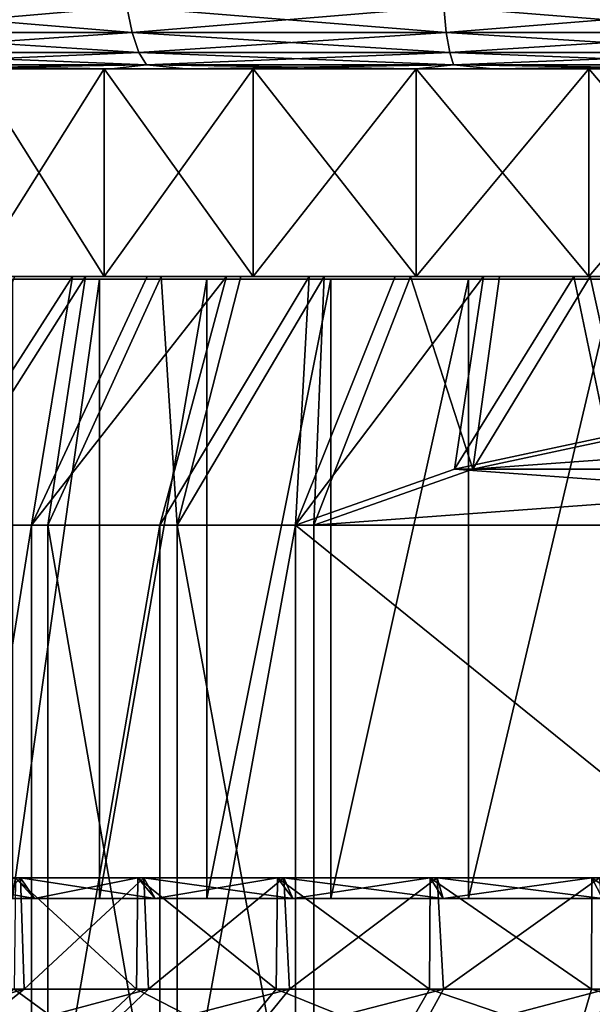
# Model space of a CAD drawing. Header units: metres. Extents: x -105 to 105, y -117 to 62.
# Tile 377 of 382: x 66 to 73, y 31 to 43. Entities that reach past the tile are written whole.
import ezdxf

# ---------------------------------------------------------------- set-up
doc = ezdxf.new("R2010")
doc.units = ezdxf.units.M
doc.layers.add('solid_509432_AD150_SW0001_01', color=7, linetype='CONTINUOUS')

msp = doc.modelspace()

# ---------------------------------------------------------------- linework, layer by layer
at = {"layer": 'solid_509432_AD150_SW0001_01'}
for points in [[(63.596478, 43.449661, -27.08054), (67.287491, 43.449661, -28.333471), (63.68784, 43.138786, -26.859976)], [(63.596478, 43.449661, 27.980539), (63.68784, 43.138786, 27.759975), (67.349281, 43.138786, 29.002869)], [(67.287491, 43.449661, 29.233471), (63.596478, 43.449661, 27.980539), (67.349281, 43.138786, 29.002869)], [(67.287491, 43.449661, -28.333471), (67.349281, 43.138786, -28.102869), (63.68784, 43.138786, -26.859976)], [(67.287491, 43.449661, -28.333471), (71.110474, 43.449661, -29.093908), (67.349281, 43.138786, -28.102869)], [(67.287491, 43.449661, 29.233471), (67.349281, 43.138786, 29.002869), (71.141632, 43.138786, 29.757214)], [(71.110474, 43.449661, 29.993908), (67.287491, 43.449661, 29.233471), (71.141632, 43.138786, 29.757214)], [(71.110474, 43.449661, -29.093908), (71.141632, 43.138786, -28.857214), (67.349281, 43.138786, -28.102869)], [(71.110474, 43.449661, -29.093908), (75, 43.449661, -29.348843), (71.141632, 43.138786, -28.857214)], [(71.110474, 43.449661, 29.993908), (71.141632, 43.138786, 29.757214), (75, 43.138786, 30.010105)], [(75, 43.449661, 30.248842), (71.110474, 43.449661, 29.993908), (75, 43.138786, 30.010105)], [(75, 43.449661, -29.348843), (75, 43.138786, -29.110106), (71.141632, 43.138786, -28.857214)], [(63.68784, 43.138786, -26.859976), (67.349281, 43.138786, -28.102869), (63.8069, 42.900372, -26.572533)], [(63.68784, 43.138786, 27.759975), (63.8069, 42.900372, 27.472534), (67.42981, 42.900372, 28.702345)], [(67.349281, 43.138786, 29.002869), (63.68784, 43.138786, 27.759975), (67.42981, 42.900372, 28.702345)], [(67.349281, 43.138786, -28.102869), (67.42981, 42.900372, -27.802345), (63.8069, 42.900372, -26.572533)], [(67.349281, 43.138786, -28.102869), (71.141632, 43.138786, -28.857214), (67.42981, 42.900372, -27.802345)], [(67.349281, 43.138786, 29.002869), (67.42981, 42.900372, 28.702345), (71.182243, 42.900372, 29.44875)], [(71.141632, 43.138786, 29.757214), (67.349281, 43.138786, 29.002869), (71.182243, 42.900372, 29.44875)], [(71.141632, 43.138786, -28.857214), (71.182243, 42.900372, -28.54875), (67.42981, 42.900372, -27.802345)], [(71.141632, 43.138786, -28.857214), (75, 43.138786, -29.110106), (71.182243, 42.900372, -28.54875)], [(71.141632, 43.138786, 29.757214), (71.182243, 42.900372, 29.44875), (75, 42.900372, 29.69898)], [(75, 43.138786, 30.010105), (71.141632, 43.138786, 29.757214), (75, 42.900372, 29.69898)], [(75, 43.138786, -29.110106), (75, 42.900372, -28.798979), (71.182243, 42.900372, -28.54875)], [(63.8069, 42.900372, -26.572533), (67.42981, 42.900372, -27.802345), (63.945534, 42.750706, -26.237841)], [(63.8069, 42.900372, 27.472534), (63.945534, 42.750706, 27.13784), (67.523567, 42.750706, 28.352421)], [(67.42981, 42.900372, 28.702345), (63.8069, 42.900372, 27.472534), (67.523567, 42.750706, 28.352421)], [(67.42981, 42.900372, -27.802345), (67.523567, 42.750706, -27.452421), (63.945534, 42.750706, -26.237841)], [(67.42981, 42.900372, -27.802345), (71.182243, 42.900372, -28.54875), (67.523567, 42.750706, -27.452421)], [(67.42981, 42.900372, 28.702345), (67.523567, 42.750706, 28.352421), (71.22953, 42.750706, 29.089581)], [(71.182243, 42.900372, 29.44875), (67.42981, 42.900372, 28.702345), (71.22953, 42.750706, 29.089581)], [(71.182243, 42.900372, -28.54875), (71.22953, 42.750706, -28.189581), (67.523567, 42.750706, -27.452421)], [(71.182243, 42.900372, -28.54875), (75, 42.900372, -28.798979), (71.22953, 42.750706, -28.189581)], [(71.182243, 42.900372, 29.44875), (71.22953, 42.750706, 29.089581), (75, 42.750706, 29.336712)], [(75, 42.900372, 29.69898), (71.182243, 42.900372, 29.44875), (75, 42.750706, 29.336712)], [(75, 42.900372, -28.798979), (75, 42.750706, -28.43671), (71.22953, 42.750706, -28.189581)], [(63.945534, 42.750706, -26.237841), (67.100693, 42.700001, -26.933405), (63.558327, 42.700001, -25.652454)], [(67.523567, 42.750706, 28.352421), (63.945534, 42.750706, 27.13784), (64.415878, 42.700001, 26.911791)], [(63.945534, 42.750706, -26.237841), (67.523567, 42.750706, -27.452421), (67.100693, 42.700001, -26.933405)], [(67.523567, 42.750706, 28.352421), (64.415878, 42.700001, 26.911791), (67.998154, 42.700001, 28.076511)], [(67.523567, 42.750706, -27.452421), (70.781044, 42.700001, -27.735996), (67.100693, 42.700001, -26.933405)], [(71.22953, 42.750706, 29.089581), (67.523567, 42.750706, 28.352421), (67.998154, 42.700001, 28.076511)], [(67.523567, 42.750706, -27.452421), (71.22953, 42.750706, -28.189581), (70.781044, 42.700001, -27.735996)], [(71.22953, 42.750706, 29.089581), (67.998154, 42.700001, 28.076511), (71.702728, 42.700001, 28.758621)], [(71.22953, 42.750706, -28.189581), (74.535095, 42.700001, -28.046207), (70.781044, 42.700001, -27.735996)], [(75, 42.750706, 29.336712), (71.22953, 42.750706, 29.089581), (71.702728, 42.700001, 28.758621)], [(71.22953, 42.750706, -28.189581), (75, 42.750706, -28.43671), (74.535095, 42.700001, -28.046207)], [(75, 42.750706, 29.336712), (71.702728, 42.700001, 28.758621), (75.464905, 42.700001, 28.946207)], [(67.015236, 42.700001, 10.708827), (48.713375, 42.700001, 11.461958), (47.490704, 42.700001, 7.89906)], [(65.435593, 42.700001, 9.254661), (67.015236, 42.700001, 10.708827), (47.490704, 42.700001, 7.89906)], [(67.015236, 42.700001, -9.808826), (48.368145, 42.700001, -9.698611), (49.939171, 42.700001, -13.122209)], [(67.015236, 42.700001, -9.808826), (65.435593, 42.700001, -8.35466), (48.368145, 42.700001, -9.698611)], [(75, 42.700001, 13.45), (50.395241, 42.700001, 14.832484), (48.713375, 42.700001, 11.461958)], [(72.860268, 42.700001, 13.272696), (75, 42.700001, 13.45), (48.713375, 42.700001, 11.461958)], [(70.778908, 42.700001, 12.745625), (72.860268, 42.700001, 13.272696), (48.713375, 42.700001, 11.461958)], [(68.812683, 42.700001, 11.883159), (70.778908, 42.700001, 12.745625), (48.713375, 42.700001, 11.461958)], [(67.015236, 42.700001, 10.708827), (68.812683, 42.700001, 11.883159), (48.713375, 42.700001, 11.461958)], [(49.939171, 42.700001, -13.122209), (51.947983, 42.700001, -16.308716), (99.604759, 42.700001, -13.932485)], [(75, 42.700001, -12.55), (49.939171, 42.700001, -13.122209), (99.604759, 42.700001, -13.932485)], [(68.812683, 42.700001, -10.983159), (67.015236, 42.700001, -9.808826), (49.939171, 42.700001, -13.122209)], [(70.778908, 42.700001, -11.845624), (68.812683, 42.700001, -10.983159), (49.939171, 42.700001, -13.122209)], [(72.860268, 42.700001, -12.372697), (70.778908, 42.700001, -11.845624), (49.939171, 42.700001, -13.122209)], [(75, 42.700001, -12.55), (72.860268, 42.700001, -12.372697), (49.939171, 42.700001, -13.122209)], [(98.052017, 42.700001, 17.208715), (52.506931, 42.700001, 17.951765), (50.395241, 42.700001, 14.832484)], [(100.060829, 42.700001, 14.022208), (98.052017, 42.700001, 17.208715), (50.395241, 42.700001, 14.832484)], [(75, 42.700001, 13.45), (100.060829, 42.700001, 14.022208), (50.395241, 42.700001, 14.832484)], [(51.947983, 42.700001, -16.308716), (97.493073, 42.700001, -17.051764), (99.604759, 42.700001, -13.932485)], [(51.947983, 42.700001, -16.308716), (54.359497, 42.700001, -19.202471), (97.493073, 42.700001, -17.051764)], [(95.640503, 42.700001, 20.10247), (55.011551, 42.700001, 20.76531), (52.506931, 42.700001, 17.951765)], [(98.052017, 42.700001, 17.208715), (95.640503, 42.700001, 20.10247), (52.506931, 42.700001, 17.951765)], [(54.359497, 42.700001, -19.202471), (94.988449, 42.700001, -19.865309), (97.493073, 42.700001, -17.051764)], [(54.359497, 42.700001, -19.202471), (57.131588, 42.700001, -21.752922), (94.988449, 42.700001, -19.865309)], [(92.868416, 42.700001, 22.652924), (57.865353, 42.700001, 23.223972), (55.011551, 42.700001, 20.76531)], [(95.640503, 42.700001, 20.10247), (92.868416, 42.700001, 22.652924), (55.011551, 42.700001, 20.76531)], [(57.131588, 42.700001, -21.752922), (92.134651, 42.700001, -22.323973), (94.988449, 42.700001, -19.865309)], [(57.131588, 42.700001, -21.752922), (60.215828, 42.700001, -23.915514), (92.134651, 42.700001, -22.323973)], [(89.784172, 42.700001, 24.815514), (61.01849, 42.700001, 25.284801), (57.865353, 42.700001, 23.223972)], [(92.868416, 42.700001, 22.652924), (89.784172, 42.700001, 24.815514), (57.865353, 42.700001, 23.223972)], [(60.215828, 42.700001, -23.915514), (88.981514, 42.700001, -24.3848), (92.134651, 42.700001, -22.323973)], [(60.215828, 42.700001, -23.915514), (63.558327, 42.700001, -25.652454), (88.981514, 42.700001, -24.3848)], [(86.441673, 42.700001, 26.552454), (64.415878, 42.700001, 26.911791), (61.01849, 42.700001, 25.284801)], [(89.784172, 42.700001, 24.815514), (86.441673, 42.700001, 26.552454), (61.01849, 42.700001, 25.284801)], [(63.558327, 42.700001, -25.652454), (85.584122, 42.700001, -26.011791), (88.981514, 42.700001, -24.3848)], [(63.558327, 42.700001, -25.652454), (67.100693, 42.700001, -26.933405), (85.584122, 42.700001, -26.011791)], [(82.899307, 42.700001, 27.833405), (67.998154, 42.700001, 28.076511), (64.415878, 42.700001, 26.911791)], [(86.441673, 42.700001, 26.552454), (82.899307, 42.700001, 27.833405), (64.415878, 42.700001, 26.911791)], [(67.015236, 42.700001, -9.808826), (67.015236, 40.200001, -9.808826), (65.435593, 40.200001, -8.35466)], [(67.015236, 42.700001, -9.808826), (65.435593, 40.200001, -8.35466), (65.435593, 42.700001, -8.35466)], [(65.435593, 42.700001, 9.254661), (65.435593, 40.200001, 9.254661), (67.015236, 40.200001, 10.708827)], [(65.435593, 42.700001, 9.254661), (67.015236, 40.200001, 10.708827), (67.015236, 42.700001, 10.708827)], [(68.812683, 42.700001, -10.983159), (68.812683, 40.200001, -10.983159), (67.015236, 40.200001, -9.808826)], [(68.812683, 42.700001, -10.983159), (67.015236, 40.200001, -9.808826), (67.015236, 42.700001, -9.808826)], [(67.015236, 42.700001, 10.708827), (67.015236, 40.200001, 10.708827), (68.812683, 40.200001, 11.883159)], [(67.015236, 42.700001, 10.708827), (68.812683, 40.200001, 11.883159), (68.812683, 42.700001, 11.883159)], [(67.100693, 42.700001, -26.933405), (82.001846, 42.700001, -27.17651), (85.584122, 42.700001, -26.011791)], [(67.100693, 42.700001, -26.933405), (70.781044, 42.700001, -27.735996), (82.001846, 42.700001, -27.17651)], [(79.218956, 42.700001, 28.635996), (71.702728, 42.700001, 28.758621), (67.998154, 42.700001, 28.076511)], [(82.899307, 42.700001, 27.833405), (79.218956, 42.700001, 28.635996), (67.998154, 42.700001, 28.076511)], [(70.778908, 42.700001, -11.845624), (70.778908, 40.200001, -11.845624), (68.812683, 40.200001, -10.983159)], [(70.778908, 42.700001, -11.845624), (68.812683, 40.200001, -10.983159), (68.812683, 42.700001, -10.983159)], [(68.812683, 42.700001, 11.883159), (68.812683, 40.200001, 11.883159), (70.778908, 40.200001, 12.745625)], [(68.812683, 42.700001, 11.883159), (70.778908, 40.200001, 12.745625), (70.778908, 42.700001, 12.745625)], [(72.860268, 42.700001, -12.372697), (72.860268, 40.200001, -12.372697), (70.778908, 40.200001, -11.845624)], [(72.860268, 42.700001, -12.372697), (70.778908, 40.200001, -11.845624), (70.778908, 42.700001, -11.845624)], [(70.778908, 42.700001, 12.745625), (70.778908, 40.200001, 12.745625), (72.860268, 40.200001, 13.272696)], [(70.778908, 42.700001, 12.745625), (72.860268, 40.200001, 13.272696), (72.860268, 42.700001, 13.272696)], [(70.781044, 42.700001, -27.735996), (78.297272, 42.700001, -27.85862), (82.001846, 42.700001, -27.17651)], [(70.781044, 42.700001, -27.735996), (74.535095, 42.700001, -28.046207), (78.297272, 42.700001, -27.85862)], [(79.218956, 42.700001, 28.635996), (75.464905, 42.700001, 28.946207), (71.702728, 42.700001, 28.758621)], [(72.860268, 42.700001, 13.272696), (72.860268, 40.200001, 13.272696), (75, 40.200001, 13.45)], [(72.860268, 42.700001, 13.272696), (75, 40.200001, 13.45), (75, 42.700001, 13.45)], [(75, 42.700001, -12.55), (75, 40.200001, -12.55), (72.860268, 40.200001, -12.372697)], [(75, 42.700001, -12.55), (72.860268, 40.200001, -12.372697), (72.860268, 42.700001, -12.372697)], [(64.703178, 37.200001, -11.796444), (65.783928, 40.200001, -9.414783), (66.629951, 40.200001, -10.142082)], [(66.137978, 37.200001, -12.871583), (64.703178, 37.200001, -11.796444), (66.629951, 40.200001, -10.142082)], [(64.884377, 37.200001, 12.84654), (66.786613, 40.200001, 11.164023), (65.929985, 40.200001, 10.449244)], [(66.334839, 37.200001, 13.900463), (66.786613, 40.200001, 11.164023), (64.884377, 37.200001, 12.84654)], [(65.435593, 40.200001, 9.254661), (65.929985, 40.200001, 10.449244), (66.786613, 40.200001, 11.164023)], [(67.015236, 40.200001, 10.708827), (65.435593, 40.200001, 9.254661), (66.786613, 40.200001, 11.164023)], [(65.435593, 40.200001, -8.35466), (67.015236, 40.200001, -9.808826), (65.783928, 40.200001, -9.414783)], [(67.015236, 40.200001, -9.808826), (66.629951, 40.200001, -10.142082), (65.783928, 40.200001, -9.414783)], [(65.906731, 40.165913, 5.7), (66.956535, 40.165913, 7.19927), (65.906784, 32.700001, 5.700082)], [(66.956535, 40.165913, -6.29927), (65.906731, 40.165913, -4.8), (65.906799, 32.700001, -4.800114)], [(65.906731, 40.165913, -4.8), (66.956535, 40.165913, 7.19927), (65.906731, 40.165913, 5.7)], [(66.956535, 40.165913, -6.29927), (66.956535, 40.165913, 7.19927), (65.906731, 40.165913, -4.8)], [(66.956535, 40.165913, 7.19927), (66.956619, 32.700001, 7.199373), (65.906784, 32.700001, 5.700082)], [(66.956535, 40.165913, -6.29927), (65.906799, 32.700001, -4.800114), (66.956627, 32.700001, -6.299382)], [(66.137978, 37.200001, -12.871583), (66.629951, 40.200001, -10.142082), (67.533295, 40.200001, -10.797149)], [(66.137978, 37.200001, -12.871583), (67.533295, 40.200001, -10.797149), (68.487625, 40.200001, -11.375355)], [(67.684135, 37.200001, -13.779483), (66.137978, 37.200001, -12.871583), (68.487625, 40.200001, -11.375355)], [(66.334839, 37.200001, 13.900463), (67.699501, 40.200001, 11.805735), (66.786613, 40.200001, 11.164023)], [(67.89418, 37.200001, 14.785527), (67.699501, 40.200001, 11.805735), (66.334839, 37.200001, 13.900463)], [(67.015236, 40.200001, -9.808826), (67.533295, 40.200001, -10.797149), (66.629951, 40.200001, -10.142082)], [(67.015236, 40.200001, 10.708827), (66.786613, 40.200001, 11.164023), (67.699501, 40.200001, 11.805735)], [(66.956535, 40.165913, 7.19927), (68.250732, 40.165913, 8.493466), (66.956619, 32.700001, 7.199373)], [(68.250732, 40.165913, -7.593467), (66.956535, 40.165913, -6.29927), (66.956627, 32.700001, -6.299382)], [(66.956535, 40.165913, -6.29927), (68.250732, 40.165913, 8.493466), (66.956535, 40.165913, 7.19927)], [(68.250732, 40.165913, -7.593467), (68.250732, 40.165913, 8.493466), (66.956535, 40.165913, -6.29927)], [(68.250732, 40.165913, 8.493466), (68.250862, 32.700001, 8.493577), (66.956619, 32.700001, 7.199373)], [(68.250732, 40.165913, -7.593467), (66.956627, 32.700001, -6.299382), (68.250847, 32.700001, -7.593569)], [(67.015236, 40.200001, 10.708827), (67.699501, 40.200001, 11.805735), (68.662231, 40.200001, 12.369843)], [(68.812683, 40.200001, 11.883159), (67.015236, 40.200001, 10.708827), (68.662231, 40.200001, 12.369843)], [(67.015236, 40.200001, -9.808826), (68.812683, 40.200001, -10.983159), (67.533295, 40.200001, -10.797149)], [(68.812683, 40.200001, -10.983159), (68.487625, 40.200001, -11.375355), (67.533295, 40.200001, -10.797149)], [(67.684135, 37.200001, -13.779483), (68.487625, 40.200001, -11.375355), (69.486313, 40.200001, -11.872712)], [(67.684135, 37.200001, -13.779483), (69.486313, 40.200001, -11.872712), (69.32209, 37.200001, -14.508655)], [(67.89418, 37.200001, 14.785527), (68.662231, 40.200001, 12.369843), (67.699501, 40.200001, 11.805735)], [(67.89418, 37.200001, 14.785527), (69.668121, 40.200001, 12.852462), (68.662231, 40.200001, 12.369843)], [(69.542679, 37.200001, 15.490534), (69.668121, 40.200001, 12.852462), (67.89418, 37.200001, 14.785527)], [(68.250732, 40.165913, 8.493466), (69.75, 40.165913, 9.543266), (68.250862, 32.700001, 8.493577)], [(69.75, 40.165913, -8.643267), (68.250732, 40.165913, -7.593467), (68.250847, 32.700001, -7.593569)], [(68.250732, 40.165913, -7.593467), (69.75, 40.165913, 9.543266), (68.250732, 40.165913, 8.493466)], [(69.75, 40.165913, -8.643267), (69.75, 40.165913, 9.543266), (68.250732, 40.165913, -7.593467)], [(69.75, 40.165913, -8.643267), (68.250847, 32.700001, -7.593569), (69.750107, 32.700001, -8.64333)], [(69.75, 40.165913, 9.543266), (69.750137, 32.700001, 9.543345), (68.250862, 32.700001, 8.493577)], [(68.812683, 40.200001, -10.983159), (69.486313, 40.200001, -11.872712), (68.487625, 40.200001, -11.375355)], [(68.812683, 40.200001, 11.883159), (68.662231, 40.200001, 12.369843), (69.668121, 40.200001, 12.852462)], [(68.812683, 40.200001, 11.883159), (69.668121, 40.200001, 12.852462), (70.71048, 40.200001, 13.250391)], [(70.778908, 40.200001, 12.745625), (68.812683, 40.200001, 11.883159), (70.71048, 40.200001, 13.250391)], [(68.812683, 40.200001, -10.983159), (70.778908, 40.200001, -11.845624), (69.486313, 40.200001, -11.872712)], [(69.32209, 37.200001, -14.508655), (69.486313, 40.200001, -11.872712), (70.522705, 40.200001, -12.285927)], [(69.32209, 37.200001, -14.508655), (70.522705, 40.200001, -12.285927), (71.589874, 40.200001, -12.612199)], [(71.241798, 37.875332, -14.522771), (69.32209, 37.200001, -14.508655), (71.589874, 40.200001, -12.612199)], [(70.778908, 40.200001, -11.845624), (70.522705, 40.200001, -12.285927), (69.486313, 40.200001, -11.872712)], [(69.542679, 37.200001, 15.490534), (70.71048, 40.200001, 13.250391), (69.668121, 40.200001, 12.852462)], [(71.462387, 37.875328, 15.476418), (70.71048, 40.200001, 13.250391), (69.542679, 37.200001, 15.490534)], [(69.75, 40.165913, 9.543266), (71.408791, 40.165913, 10.316772), (69.750137, 32.700001, 9.543345)], [(71.408791, 40.165913, -9.416773), (69.75, 40.165913, -8.643267), (69.750107, 32.700001, -8.64333)], [(69.75, 40.165913, -8.643267), (71.408791, 40.165913, 10.316772), (69.75, 40.165913, 9.543266)], [(71.408791, 40.165913, -9.416773), (71.408791, 40.165913, 10.316772), (69.75, 40.165913, -8.643267)], [(71.408791, 40.165913, -9.416773), (69.750107, 32.700001, -8.64333), (71.408882, 32.700001, -9.416808)], [(71.408791, 40.165913, 10.316772), (71.40892, 32.700001, 10.316822), (69.750137, 32.700001, 9.543345)], [(70.778908, 40.200001, -11.845624), (71.589874, 40.200001, -12.612199), (70.522705, 40.200001, -12.285927)], [(70.778908, 40.200001, 12.745625), (70.71048, 40.200001, 13.250391), (71.782326, 40.200001, 13.560934)], [(71.462387, 37.875328, 15.476418), (71.782326, 40.200001, 13.560934), (70.71048, 40.200001, 13.250391)], [(72.860268, 40.200001, 13.272696), (70.778908, 40.200001, 12.745625), (71.782326, 40.200001, 13.560934)], [(70.778908, 40.200001, -11.845624), (72.860268, 40.200001, -12.372697), (71.589874, 40.200001, -12.612199)], [(71.241798, 37.875332, -14.522771), (71.589874, 40.200001, -12.612199), (72.680145, 40.200001, -12.849183)], [(73.082634, 38.269844, -14.536306), (71.241798, 37.875332, -14.522771), (72.680145, 40.200001, -12.849183)], [(71.408791, 40.165913, 10.316772), (73.176697, 40.165913, 10.790482), (71.40892, 32.700001, 10.316822)], [(73.176697, 40.165913, -9.890481), (71.408791, 40.165913, -9.416773), (71.408882, 32.700001, -9.416808)], [(71.408791, 40.165913, -9.416773), (73.176697, 40.165913, 10.790482), (71.408791, 40.165913, 10.316772)], [(73.176697, 40.165913, -9.890481), (73.176697, 40.165913, 10.790482), (71.408791, 40.165913, -9.416773)], [(73.176697, 40.165913, -9.890481), (71.408882, 32.700001, -9.416808), (73.176758, 32.700001, -9.890493)], [(73.176697, 40.165913, 10.790482), (73.176796, 32.700001, 10.790499), (71.40892, 32.700001, 10.316822)], [(71.462387, 37.875328, 15.476418), (72.875969, 40.200001, 13.781859), (71.782326, 40.200001, 13.560934)], [(71.462387, 37.875328, 15.476418), (73.303223, 38.269844, 15.462882), (72.875969, 40.200001, 13.781859)], [(72.860268, 40.200001, -12.372697), (72.680145, 40.200001, -12.849183), (71.589874, 40.200001, -12.612199)], [(72.860268, 40.200001, 13.272696), (71.782326, 40.200001, 13.560934), (72.875969, 40.200001, 13.781859)], [(72.860268, 40.200001, -12.372697), (73.786201, 40.200001, -12.995322), (72.680145, 40.200001, -12.849183)], [(73.082634, 38.269844, -14.536306), (72.680145, 40.200001, -12.849183), (73.786201, 40.200001, -12.995322)], [(72.860268, 40.200001, 13.272696), (72.875969, 40.200001, 13.781859), (73.984055, 40.200001, 13.911717)], [(72.860268, 40.200001, 13.272696), (73.984055, 40.200001, 13.911717), (75, 40.200001, 13.45)], [(72.860268, 40.200001, -12.372697), (75, 40.200001, -12.55), (73.786201, 40.200001, -12.995322)], [(73.303223, 38.269844, 15.462882), (73.984055, 40.200001, 13.911717), (72.875969, 40.200001, 13.781859)], [(73.082634, 38.269844, -14.536306), (78.537613, 37.875328, -14.576418), (71.241798, 37.875332, -14.522771)], [(71.462387, 37.875328, 15.476418), (78.758202, 37.875332, 15.422771), (76.917366, 38.269844, 15.436307)], [(71.462387, 37.875328, 15.476418), (76.917366, 38.269844, 15.436307), (73.303223, 38.269844, 15.462882)], [(71.241798, 37.875332, -14.522771), (80.457321, 37.200001, -14.590534), (69.32209, 37.200001, -14.508655)], [(69.542679, 37.200001, 15.490534), (80.67791, 37.200001, 15.408655), (78.758202, 37.875332, 15.422771)], [(71.462387, 37.875328, 15.476418), (69.542679, 37.200001, 15.490534), (78.758202, 37.875332, 15.422771)], [(71.241798, 37.875332, -14.522771), (78.537613, 37.875328, -14.576418), (80.457321, 37.200001, -14.590534)], [(66.137978, 37.200001, -12.871583), (66.137978, 28.200001, -12.871583), (64.703178, 28.200001, -11.796444)], [(66.137978, 37.200001, -12.871583), (64.703178, 28.200001, -11.796444), (64.703178, 37.200001, -11.796444)], [(64.884377, 37.200001, 12.84654), (64.884377, 28.200001, 12.84654), (66.334839, 28.200001, 13.900463)], [(66.334839, 37.200001, 13.900463), (64.884377, 37.200001, 12.84654), (66.334839, 28.200001, 13.900463)], [(67.684135, 37.200001, -13.779483), (67.684135, 28.200001, -13.779483), (66.137978, 28.200001, -12.871583)], [(67.684135, 37.200001, -13.779483), (66.137978, 28.200001, -12.871583), (66.137978, 37.200001, -12.871583)], [(66.334839, 37.200001, 13.900463), (66.334839, 28.200001, 13.900463), (67.89418, 28.200001, 14.785527)], [(67.89418, 37.200001, 14.785527), (66.334839, 37.200001, 13.900463), (67.89418, 28.200001, 14.785527)], [(69.32209, 37.200001, -14.508655), (69.32209, 28.200001, -14.508655), (67.684135, 28.200001, -13.779483)], [(67.684135, 37.200001, -13.779483), (69.32209, 37.200001, -14.508655), (67.684135, 28.200001, -13.779483)], [(67.89418, 37.200001, 14.785527), (67.89418, 28.200001, 14.785527), (69.542679, 28.200001, 15.490534)], [(69.542679, 37.200001, 15.490534), (67.89418, 37.200001, 14.785527), (69.542679, 28.200001, 15.490534)], [(69.32209, 37.200001, -14.508655), (80.457321, 37.200001, -14.590534), (80.457321, 28.200001, -14.590534)], [(69.32209, 37.200001, -14.508655), (80.457321, 28.200001, -14.590534), (69.32209, 28.200001, -14.508655)], [(69.542679, 28.200001, 15.490534), (80.67791, 28.200001, 15.408655), (80.67791, 37.200001, 15.408655)], [(69.542679, 37.200001, 15.490534), (69.542679, 28.200001, 15.490534), (80.67791, 37.200001, 15.408655)], [(64.7603, 32.950001, 7.17391), (66.003456, 32.950001, 8.764123), (64.794197, 31.606218, 7.225257)], [(66.17144, 32.700001, 8.577511), (66.003456, 32.950001, 8.764123), (64.7603, 32.950001, 7.17391)], [(66.17144, 32.700001, 8.577511), (64.7603, 32.950001, 7.17391), (64.954102, 32.700001, 7.01353)], [(66.003456, 32.950001, 8.764123), (66.048622, 31.606218, 8.812734), (64.794197, 31.606218, 7.225257)], [(64.954079, 32.700001, -6.113493), (65.942566, 32.950001, -7.797747), (66.171425, 32.700001, -7.677498)], [(65.942566, 32.950001, -7.797747), (65.926613, 31.606218, -7.780195), (67.405075, 31.606218, -9.161429)], [(67.419907, 32.950001, -9.173131), (65.942566, 32.950001, -7.797747), (67.405075, 31.606218, -9.161429)], [(66.171425, 32.700001, -7.677498), (65.942566, 32.950001, -7.797747), (67.419907, 32.950001, -9.173131)], [(66.003456, 32.950001, 8.764123), (67.490868, 32.950001, 10.128607), (66.048622, 31.606218, 8.812734)], [(67.629578, 32.700001, 9.919787), (67.490868, 32.950001, 10.128607), (66.003456, 32.950001, 8.764123)], [(67.629578, 32.700001, 9.919787), (66.003456, 32.950001, 8.764123), (66.17144, 32.700001, 8.577511)], [(67.490868, 32.950001, 10.128607), (67.547234, 31.606218, 10.172077), (66.048622, 31.606218, 8.812734)], [(66.171425, 32.700001, -7.677498), (67.419907, 32.950001, -9.173131), (67.629585, 32.700001, -9.019794)], [(67.419907, 32.950001, -9.173131), (67.405075, 31.606218, -9.161429), (69.090698, 31.606218, -10.280453)], [(69.10305, 32.950001, -10.287246), (67.419907, 32.950001, -9.173131), (69.090698, 31.606218, -10.280453)], [(67.629585, 32.700001, -9.019794), (67.419907, 32.950001, -9.173131), (69.10305, 32.950001, -10.287246)], [(67.490868, 32.950001, 10.128607), (69.182159, 32.950001, 11.230315), (67.547234, 31.606218, 10.172077)], [(69.288727, 32.700001, 11.003736), (69.182159, 32.950001, 11.230315), (67.490868, 32.950001, 10.128607)], [(69.288727, 32.700001, 11.003736), (67.490868, 32.950001, 10.128607), (67.629578, 32.700001, 9.919787)], [(69.182159, 32.950001, 11.230315), (69.24913, 31.606218, 11.266191), (67.547234, 31.606218, 10.172077)], [(67.629585, 32.700001, -9.019794), (69.10305, 32.950001, -10.287246), (69.28875, 32.700001, -10.103751)], [(69.10305, 32.950001, -10.287246), (69.090698, 31.606218, -10.280453), (70.937469, 31.606218, -11.106745)], [(70.946289, 32.950001, -11.109842), (69.10305, 32.950001, -10.287246), (70.937469, 31.606218, -11.106745)], [(69.28875, 32.700001, -10.103751), (69.10305, 32.950001, -10.287246), (70.946289, 32.950001, -11.109842)], [(69.182159, 32.950001, 11.230315), (71.031403, 32.950001, 12.039336), (69.24913, 31.606218, 11.266191)], [(71.103691, 32.700001, 11.799837), (71.031403, 32.950001, 12.039336), (69.182159, 32.950001, 11.230315)], [(71.103691, 32.700001, 11.799837), (69.182159, 32.950001, 11.230315), (69.288727, 32.700001, 11.003736)], [(71.031403, 32.950001, 12.039336), (71.107857, 31.606218, 12.065237), (69.24913, 31.606218, 11.266191)], [(69.28875, 32.700001, -10.103751), (70.946289, 32.950001, -11.109842), (71.103729, 32.700001, -10.89985)], [(70.946289, 32.950001, -11.109842), (70.937469, 31.606218, -11.106745), (72.89505, 31.606218, -11.617795)], [(72.899597, 32.950001, -11.618587), (70.946289, 32.950001, -11.109842), (72.89505, 31.606218, -11.617795)], [(71.103729, 32.700001, -10.89985), (70.946289, 32.950001, -11.109842), (72.899597, 32.950001, -11.618587)], [(71.031403, 32.950001, 12.039336), (72.988396, 32.950001, 12.533706), (71.107857, 31.606218, 12.065237)], [(73.024933, 32.700001, 12.286347), (72.988396, 32.950001, 12.533706), (71.031403, 32.950001, 12.039336)], [(73.024933, 32.700001, 12.286347), (71.031403, 32.950001, 12.039336), (71.103691, 32.700001, 11.799837)], [(71.103729, 32.700001, -10.89985), (72.899597, 32.950001, -11.618587), (73.024963, 32.700001, -11.386353)], [(72.988396, 32.950001, 12.533706), (73.072739, 31.606218, 12.547444), (71.107857, 31.606218, 12.065237)], [(72.899597, 32.950001, -11.618587), (72.89505, 31.606218, -11.617795), (74.909927, 31.606218, -11.799669)], [(72.899597, 32.950001, -11.618587), (74.909927, 31.606218, -11.799669), (74.909927, 32.950001, -11.799669)], [(73.024963, 32.700001, -11.386353), (72.899597, 32.950001, -11.618587), (74.909927, 32.950001, -11.799669)], [(66.956627, 32.700001, -6.299382), (64.954079, 32.700001, -6.113493), (66.171425, 32.700001, -7.677498)], [(66.956627, 32.700001, -6.299382), (65.906799, 32.700001, -4.800114), (64.954079, 32.700001, -6.113493)], [(68.250862, 32.700001, 8.493577), (66.17144, 32.700001, 8.577511), (64.954102, 32.700001, 7.01353)], [(66.956619, 32.700001, 7.199373), (68.250862, 32.700001, 8.493577), (64.954102, 32.700001, 7.01353)], [(65.906784, 32.700001, 5.700082), (66.956619, 32.700001, 7.199373), (64.954102, 32.700001, 7.01353)], [(69.750107, 32.700001, -8.64333), (66.171425, 32.700001, -7.677498), (67.629585, 32.700001, -9.019794)], [(68.250847, 32.700001, -7.593569), (66.956627, 32.700001, -6.299382), (66.171425, 32.700001, -7.677498)], [(69.750107, 32.700001, -8.64333), (68.250847, 32.700001, -7.593569), (66.171425, 32.700001, -7.677498)], [(69.750137, 32.700001, 9.543345), (67.629578, 32.700001, 9.919787), (66.17144, 32.700001, 8.577511)], [(68.250862, 32.700001, 8.493577), (69.750137, 32.700001, 9.543345), (66.17144, 32.700001, 8.577511)], [(73.176796, 32.700001, 10.790499), (69.288727, 32.700001, 11.003736), (67.629578, 32.700001, 9.919787)], [(71.40892, 32.700001, 10.316822), (73.176796, 32.700001, 10.790499), (67.629578, 32.700001, 9.919787)], [(69.750137, 32.700001, 9.543345), (71.40892, 32.700001, 10.316822), (67.629578, 32.700001, 9.919787)], [(71.408882, 32.700001, -9.416808), (67.629585, 32.700001, -9.019794), (69.28875, 32.700001, -10.103751)], [(71.408882, 32.700001, -9.416808), (69.750107, 32.700001, -8.64333), (67.629585, 32.700001, -9.019794)], [(69.288727, 32.700001, 11.003736), (80.71125, 32.700001, 11.003751), (78.896271, 32.700001, 11.79985)], [(75, 32.700001, 10.95), (80.71125, 32.700001, 11.003751), (69.288727, 32.700001, 11.003736)], [(71.103691, 32.700001, 11.799837), (69.288727, 32.700001, 11.003736), (78.896271, 32.700001, 11.79985)], [(73.176796, 32.700001, 10.790499), (75, 32.700001, 10.95), (69.288727, 32.700001, 11.003736)], [(69.28875, 32.700001, -10.103751), (71.103729, 32.700001, -10.89985), (80.711273, 32.700001, -10.103737)], [(75, 32.700001, -10.05), (69.28875, 32.700001, -10.103751), (80.711273, 32.700001, -10.103737)], [(73.176758, 32.700001, -9.890493), (69.28875, 32.700001, -10.103751), (75, 32.700001, -10.05)], [(73.176758, 32.700001, -9.890493), (71.408882, 32.700001, -9.416808), (69.28875, 32.700001, -10.103751)], [(71.103691, 32.700001, 11.799837), (78.896271, 32.700001, 11.79985), (76.975037, 32.700001, 12.286352)], [(73.024933, 32.700001, 12.286347), (71.103691, 32.700001, 11.799837), (76.975037, 32.700001, 12.286352)], [(71.103729, 32.700001, -10.89985), (78.896309, 32.700001, -10.899837), (80.711273, 32.700001, -10.103737)], [(71.103729, 32.700001, -10.89985), (73.024963, 32.700001, -11.386353), (78.896309, 32.700001, -10.899837)], [(66.048622, 31.606218, 8.812734), (65.281357, 31, 9.529534), (63.919418, 31, 7.805997)], [(64.794197, 31.606218, 7.225257), (66.048622, 31.606218, 8.812734), (63.919418, 31, 7.805997)], [(65.926613, 31.606218, -7.780195), (65.148888, 31, -8.485635), (66.754074, 31, -9.985261)], [(67.547234, 31.606218, 10.172077), (66.908417, 31, 11.005393), (65.281357, 31, 9.529534)], [(66.048622, 31.606218, 8.812734), (67.547234, 31.606218, 10.172077), (65.281357, 31, 9.529534)], [(67.405075, 31.606218, -9.161429), (65.926613, 31.606218, -7.780195), (66.754074, 31, -9.985261)], [(67.405075, 31.606218, -9.161429), (66.754074, 31, -9.985261), (68.584175, 31, -11.200203)], [(69.24913, 31.606218, 11.266191), (68.756195, 31, 12.193291), (66.908417, 31, 11.005393)], [(67.547234, 31.606218, 10.172077), (69.24913, 31.606218, 11.266191), (66.908417, 31, 11.005393)], [(69.090698, 31.606218, -10.280453), (67.405075, 31.606218, -9.161429), (68.584175, 31, -11.200203)], [(69.090698, 31.606218, -10.280453), (68.584175, 31, -11.200203), (70.589264, 31, -12.097326)], [(71.107857, 31.606218, 12.065237), (70.774254, 31, 13.060832), (68.756195, 31, 12.193291)], [(69.24913, 31.606218, 11.266191), (71.107857, 31.606218, 12.065237), (68.756195, 31, 12.193291)], [(70.937469, 31.606218, -11.106745), (69.090698, 31.606218, -10.280453), (70.589264, 31, -12.097326)], [(70.937469, 31.606218, -11.106745), (70.589264, 31, -12.097326), (72.71463, 31, -12.652178)], [(73.072739, 31.606218, 12.547444), (72.907547, 31, 13.584369), (70.774254, 31, 13.060832)], [(71.107857, 31.606218, 12.065237), (73.072739, 31.606218, 12.547444), (70.774254, 31, 13.060832)], [(72.89505, 31.606218, -11.617795), (70.937469, 31.606218, -11.106745), (72.71463, 31, -12.652178)], [(72.89505, 31.606218, -11.617795), (72.71463, 31, -12.652178), (74.902206, 31, -12.849641)], [(72.89505, 31.606218, -11.617795), (74.902206, 31, -12.849641), (74.909927, 31.606218, -11.799669)]]:
    msp.add_3dface(points, dxfattribs=at)

doc.saveas('drawing.dxf')
